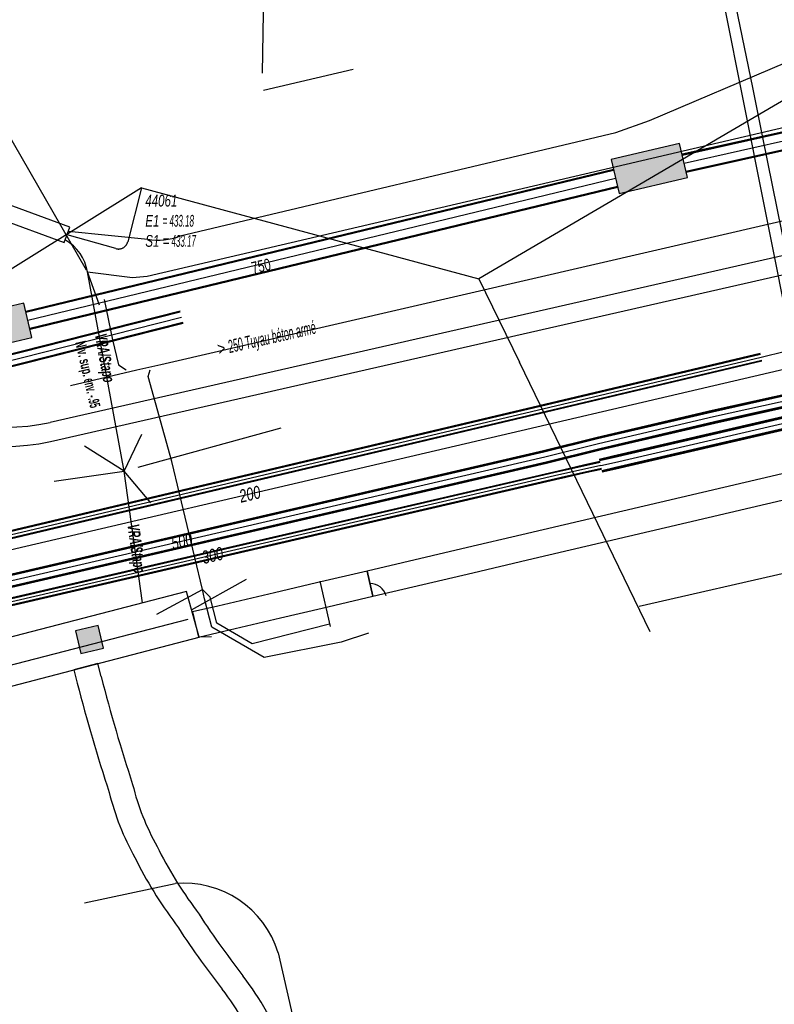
# Model space of a CAD drawing. Header units: metres. Extents: x 2695563 to 2696938, y 1260544 to 1262032.
# Tile 267 of 340: x 2696577 to 2696609, y 1261627 to 1261669. Entities that reach past the tile are written whole.
import ezdxf

# ---------------------------------------------------------------- set-up
doc = ezdxf.new("R2010")
doc.units = ezdxf.units.M
doc.header["$LTSCALE"] = 100
doc.linetypes.add('AUSGEZOGEN', pattern=[0])
doc.linetypes.add('STRICHLINIE2_S3', pattern=[0.25, 0.15, -0.1])
for name, color, linetype in [('Eau portable_Cadastre des conduites_Conduite', 171, 'AUSGEZOGEN'), ('Eau potable_Cadastre des conduites_Conduite_Texte', 171, 'AUSGEZOGEN'), ('EU_Cadastre des conduites', 24, 'AUSGEZOGEN'), ('EU_Cadastre des conduites – Texte', 7, 'AUSGEZOGEN'), ('EU_Cadastre des conduites_Regard normalisé – Texte', 24, 'AUSGEZOGEN'), ('EU_Cadastre des conduites_Regard – Ligne de détail', 24, 'AUSGEZOGEN'), ('Gaz_Cadastre des conduites_Conduite', 32, 'AUSGEZOGEN'), ('Gaz_Cadastre des conduites_Conduite_Texte', 32, 'AUSGEZOGEN'), ('Réseau électrique_Cadastre des conduite_Bord du tracé', 1, 'AUSGEZOGEN'), ('Réseau électrique_Cadastre des conduite_Tronçon de tracé', 1, 'AUSGEZOGEN'), ('Réseau électrique_Cadastre des conduite_Tronçon de tracé_Texte', 1, 'AUSGEZOGEN'), ('Réseau électrique_Cadastre des conduites_Ouvrage_Surface-Ligne-Point', 1, 'AUSGEZOGEN'), ('Réseau électrique_Point altimétrique_Texte', 7, 'AUSGEZOGEN'), ('Télécommunications_SW_Cadastre des conduites_Bord du tracé', 94, 'AUSGEZOGEN'), ('Télécommunications_SW_Cadastre des conduites_Bord du tracé_Texte', 94, 'AUSGEZOGEN'), ('Télécommunications_SW_Cadastre des conduites_Ouvrage', 94, 'AUSGEZOGEN')]:
    doc.layers.add(name, color=color, linetype=linetype)
doc.styles.add('ARIAL', font='arial.ttf')
doc.styles.add('ARIALNARROW', font='ARIALN.TTF')
pattern_1 = [(0, (2708005, 1273150), (6075, 6075), [6075, -6075]), (90, (2708005, 1273150), (-6075, 6075), [6075, -6075])]

# ---------------------------------------------------------------- blocks, each defined once
blk = doc.blocks.new('COMPLEXOBJECT_1652')
at = {"layer": 'Réseau électrique_Cadastre des conduite_Bord du tracé', "color": 1, "linetype": 'AUSGEZOGEN', "transparency": 33554687}
for p, q in [((6635.665, 11665.099), (6576.888, 11651.725)), ((6576.905, 11650.908), (6635.729, 11664.293))]:
    blk.add_line(p, q, dxfattribs=at)
for centre, radius, start, end in [((6574.869, 11661.309), 9.794, 237.2007, 281.8993), ((6574.806, 11660.891), 10.201, 237.2221, 281.8746)]:
    blk.add_arc(centre, radius, start, end, dxfattribs=at)
blk = doc.blocks.new('COMPLEXOBJECT_1782')
at = {"layer": 'Réseau électrique_Cadastre des conduite_Bord du tracé', "color": 1, "linetype": 'AUSGEZOGEN', "transparency": 33554687}
for p, q in [((6577.907, 11641.123), (6578.056, 11640.551)), ((6585.932, 11624.605), (6586.978, 11624.85))]:
    blk.add_line(p, q, dxfattribs=at)
blk.add_lwpolyline([(6579.078, 11640.833), (6578.933, 11641.39), (6577.907, 11641.123)], dxfattribs=at)
for centre, radius, start, end in [((6651.28, 11659.445), 74.562, 194.45454, 198.15814), ((6651.671, 11659.54), 76.025, 194.46429, 198.14529), ((6590.854, 11638.792), 10.739, 193.925, 209.1776), ((6590.398, 11638.588), 11.304, 193.9434, 209.1544), ((6596.64, 11641.017), 16.898, 206.1974, 217.0739), ((6596.361, 11640.88), 17.651, 206.2227, 217.0554), ((6615.154, 11651.52), 38.103, 212.8891, 218.0821), ((6614.041, 11650.769), 37.821, 212.8676, 218.0799), ((6573.671, 11619.329), 14.406, 22.5322, 37.0977), ((6573.416, 11619.181), 13.641, 23.4305, 37.278)]:
    blk.add_arc(centre, radius, start, end, dxfattribs=at)
blk = doc.blocks.new('COMPLEXOBJECT_1859')
at = {"layer": 'Réseau électrique_Cadastre des conduite_Bord du tracé', "color": 1, "linetype": 'AUSGEZOGEN', "transparency": 33554687}
for points in [[(6625.117, 11653.462), (6619.065, 11652.041), (6612.609, 11650.534), (6597.122, 11646.909), (6594.788, 11646.362), (6590.481, 11645.354), (6590.731, 11644.283)], [(6590.731, 11644.283), (6595.013, 11645.286), (6597.355, 11645.834), (6612.86, 11649.463), (6619.315, 11650.97), (6625.218, 11652.356)]]:
    blk.add_lwpolyline(points, dxfattribs=at)
blk = doc.blocks.new('COMPLEXOBJECT_1979')
at = {"layer": 'Réseau électrique_Cadastre des conduite_Tronçon de tracé', "color": 1, "linetype": 'AUSGEZOGEN', "transparency": 33554687}
blk.add_lwpolyline([(6582.463, 11659.717), (6601.144, 11664.156), (6602.596, 11664.668), (6608.438, 11667.146), (6608.979, 11667.248), (6615.452, 11667.565), (6616.624, 11667.742), (6642.532, 11673.759)], dxfattribs=at)
blk.add_arc((6581.513, 11662.165), 2.626, 260.5287, 291.2044, dxfattribs=at)
blk = doc.blocks.new('COMPLEXOBJECT_1994')
at = {"layer": 'Réseau électrique_Cadastre des conduite_Tronçon de tracé', "color": 1, "linetype": 'AUSGEZOGEN', "transparency": 33554687}
blk.add_lwpolyline([(6580.428, 11657.935), (6581.047, 11657.988), (6649.086, 11673.902)], dxfattribs=at)
blk = doc.blocks.new('COMPLEXOBJECT_1996')
at = {"layer": 'Réseau électrique_Cadastre des conduite_Tronçon de tracé', "color": 1, "linetype": 'STRICHLINIE2_S3', "transparency": 33554687}
blk.add_line((6580.811, 11661.778), (6580.219, 11659.469), dxfattribs=at)
blk.add_arc((6579.823, 11659.566), 0.408, 254.3132, 346.1715, dxfattribs=at)
blk = doc.blocks.new('COMPLEXOBJECT_2774')
at = {"layer": 'Télécommunications_SW_Cadastre des conduites_Bord du tracé', "color": 94, "linetype": 'AUSGEZOGEN', "transparency": 33554687}
blk.add_line((6578.369, 11631.141), (6582.25, 11631.964), dxfattribs=at)
blk.add_lwpolyline([(6586.673, 11629.005), (6587.668, 11624.615), (6587.977, 11623.278)], dxfattribs=at)
blk.add_arc((6582.635, 11627.754), 4.228, 17.2146, 95.2201, dxfattribs=at)

msp = doc.modelspace()

# ---------------------------------------------------------------- hatches: boundary and pattern name
at = {"layer": 'Réseau électrique_Cadastre des conduite_Bord du tracé', "lineweight": 18, "transparency": 33554687}
h = msp.add_hatch(dxfattribs=at)
h.set_pattern_fill('MUSTER', color=1, scale=6075, style=0, pattern_type=2)
h.set_pattern_definition(pattern_1)
h.paths.add_polyline_path([(2696561.648, 1261655.366), (2696561.79, 1261655.381), (2696561.932, 1261655.394), (2696562.075, 1261655.404), (2696562.217, 1261655.411), (2696562.36, 1261655.415), (2696562.503, 1261655.417), (2696562.646, 1261655.416), (2696562.788, 1261655.412), (2696562.931, 1261655.406), (2696563.073, 1261655.396), (2696563.216, 1261655.385), (2696563.358, 1261655.37), (2696563.499, 1261655.353), (2696563.641, 1261655.333), (2696563.782, 1261655.31), (2696563.922, 1261655.285), (2696564.062, 1261655.257), (2696564.202, 1261655.226), (2696564.341, 1261655.193), (2696564.479, 1261655.157), (2696564.616, 1261655.119), (2696564.753, 1261655.078), (2696564.889, 1261655.034), (2696565.024, 1261654.988), (2696565.158, 1261654.939), (2696565.292, 1261654.888), (2696565.424, 1261654.834), (2696565.555, 1261654.778), (2696565.685, 1261654.719), (2696565.814, 1261654.658), (2696565.942, 1261654.594), (2696570.253, 1261652.124), (2696570.47, 1261651.988), (2696570.691, 1261651.857), (2696570.915, 1261651.732), (2696571.142, 1261651.613), (2696571.372, 1261651.499), (2696571.605, 1261651.391), (2696571.84, 1261651.29), (2696572.078, 1261651.194), (2696572.318, 1261651.104), (2696572.56, 1261651.02), (2696572.805, 1261650.942), (2696573.051, 1261650.87), (2696573.299, 1261650.805), (2696573.548, 1261650.746), (2696573.799, 1261650.693), (2696574.052, 1261650.646), (2696574.305, 1261650.606), (2696574.559, 1261650.573), (2696574.814, 1261650.545), (2696575.07, 1261650.524), (2696575.326, 1261650.51), (2696575.582, 1261650.502), (2696575.838, 1261650.5), (2696576.095, 1261650.505), (2696576.351, 1261650.516), (2696576.607, 1261650.534), (2696576.862, 1261650.558), (2696577.117, 1261650.588), (2696577.371, 1261650.625), (2696577.623, 1261650.668), (2696577.875, 1261650.718), (2696636.699, 1261664.103), (2696636.821, 1261664.122), (2696636.944, 1261664.14), (2696637.066, 1261664.155), (2696637.189, 1261664.169), (2696637.312, 1261664.181), (2696637.436, 1261664.191), (2696637.559, 1261664.199), (2696637.683, 1261664.206), (2696637.806, 1261664.211), (2696637.93, 1261664.214), (2696638.054, 1261664.215), (2696638.177, 1261664.214), (2696638.301, 1261664.211), (2696638.425, 1261664.207), (2696638.548, 1261664.201), (2696638.672, 1261664.193), (2696638.795, 1261664.183), (2696638.918, 1261664.171), (2696639.041, 1261664.158), (2696639.164, 1261664.143), (2696639.287, 1261664.126), (2696639.409, 1261664.107), (2696639.531, 1261664.086), (2696639.652, 1261664.064), (2696639.774, 1261664.039), (2696639.895, 1261664.013), (2696640.015, 1261663.986), (2696640.135, 1261663.956), (2696640.255, 1261663.925), (2696640.374, 1261663.892), (2696640.493, 1261663.857), (2696665.404, 1261657.383), (2696665.29, 1261658.263), (2696640.621, 1261664.65), (2696640.496, 1261664.687), (2696640.371, 1261664.721), (2696640.245, 1261664.754), (2696640.119, 1261664.786), (2696639.992, 1261664.815), (2696639.865, 1261664.842), (2696639.738, 1261664.868), (2696639.61, 1261664.891), (2696639.482, 1261664.913), (2696639.354, 1261664.933), (2696639.225, 1261664.951), (2696639.096, 1261664.967), (2696638.967, 1261664.981), (2696638.837, 1261664.993), (2696638.708, 1261665.004), (2696638.578, 1261665.012), (2696638.448, 1261665.019), (2696638.318, 1261665.023), (2696638.188, 1261665.026), (2696638.058, 1261665.027), (2696637.928, 1261665.025), (2696637.798, 1261665.022), (2696637.669, 1261665.017), (2696637.539, 1261665.011), (2696637.409, 1261665.002), (2696637.28, 1261664.991), (2696637.15, 1261664.978), (2696637.021, 1261664.964), (2696636.892, 1261664.948), (2696636.763, 1261664.929), (2696636.635, 1261664.909), (2696577.858, 1261651.535), (2696577.616, 1261651.487), (2696577.373, 1261651.446), (2696577.129, 1261651.41), (2696576.885, 1261651.381), (2696576.639, 1261651.357), (2696576.393, 1261651.34), (2696576.147, 1261651.329), (2696575.901, 1261651.325), (2696575.654, 1261651.326), (2696575.408, 1261651.334), (2696575.162, 1261651.348), (2696574.916, 1261651.368), (2696574.671, 1261651.394), (2696574.427, 1261651.427), (2696574.183, 1261651.465), (2696573.941, 1261651.51), (2696573.7, 1261651.561), (2696573.46, 1261651.618), (2696573.222, 1261651.681), (2696572.985, 1261651.749), (2696572.75, 1261651.824), (2696572.517, 1261651.905), (2696572.286, 1261651.991), (2696572.058, 1261652.084), (2696571.832, 1261652.182), (2696571.608, 1261652.285), (2696571.387, 1261652.395), (2696571.169, 1261652.509), (2696570.954, 1261652.63), (2696570.742, 1261652.755), (2696570.533, 1261652.886), (2696566.167, 1261655.387), (2696566.03, 1261655.455), (2696565.891, 1261655.521), (2696565.752, 1261655.583), (2696565.611, 1261655.643), (2696565.469, 1261655.701), (2696565.325, 1261655.755), (2696565.181, 1261655.807), (2696565.036, 1261655.855), (2696564.89, 1261655.901), (2696564.743, 1261655.944), (2696564.595, 1261655.984), (2696564.446, 1261656.021), (2696564.297, 1261656.055), (2696564.147, 1261656.087), (2696563.996, 1261656.115), (2696563.845, 1261656.14), (2696563.694, 1261656.163), (2696563.542, 1261656.182), (2696563.39, 1261656.198), (2696563.237, 1261656.212), (2696563.084, 1261656.222), (2696562.931, 1261656.229), (2696562.778, 1261656.234), (2696562.625, 1261656.235), (2696562.472, 1261656.233), (2696562.319, 1261656.229), (2696562.166, 1261656.221), (2696562.013, 1261656.21), (2696561.86, 1261656.196), (2696561.708, 1261656.18), (2696561.556, 1261656.16)], flags=0)
h = msp.add_hatch(dxfattribs=at)
h.set_pattern_fill('MUSTER', color=1, scale=6075, style=0, pattern_type=2)
h.set_pattern_definition(pattern_1)
h.paths.add_polyline_path([(2696578.711, 1261659.902), (2696569.351, 1261663.347), (2696569.832, 1261662.424), (2696578.469, 1261659.245)], flags=0)
h = msp.add_hatch(dxfattribs=at)
h.set_pattern_fill('MUSTER', color=1, scale=6075, style=0, pattern_type=2)
h.set_pattern_definition(pattern_1)
h.paths.add_polyline_path([(2696591.701, 1261644.093), (2696595.983, 1261645.096), (2696598.325, 1261645.644), (2696613.83, 1261649.273), (2696620.285, 1261650.78), (2696626.188, 1261652.166), (2696626.33, 1261652.183), (2696626.473, 1261652.199), (2696626.616, 1261652.213), (2696626.759, 1261652.225), (2696626.902, 1261652.236), (2696627.045, 1261652.245), (2696627.189, 1261652.253), (2696627.332, 1261652.259), (2696627.475, 1261652.263), (2696627.619, 1261652.266), (2696627.762, 1261652.267), (2696627.906, 1261652.266), (2696628.049, 1261652.264), (2696628.193, 1261652.261), (2696628.336, 1261652.255), (2696628.48, 1261652.248), (2696628.623, 1261652.24), (2696628.766, 1261652.23), (2696628.909, 1261652.218), (2696629.052, 1261652.204), (2696629.195, 1261652.19), (2696629.337, 1261652.173), (2696629.479, 1261652.155), (2696629.622, 1261652.135), (2696629.763, 1261652.114), (2696629.905, 1261652.091), (2696630.046, 1261652.066), (2696630.188, 1261652.04), (2696630.328, 1261652.012), (2696630.469, 1261651.983), (2696630.609, 1261651.952), (2696630.692, 1261651.934), (2696630.775, 1261651.916), (2696630.859, 1261651.9), (2696630.942, 1261651.884), (2696631.026, 1261651.87), (2696631.11, 1261651.856), (2696631.194, 1261651.843), (2696631.278, 1261651.83), (2696631.362, 1261651.819), (2696631.446, 1261651.809), (2696631.531, 1261651.799), (2696631.615, 1261651.79), (2696631.7, 1261651.783), (2696631.784, 1261651.776), (2696631.869, 1261651.77), (2696631.954, 1261651.764), (2696632.039, 1261651.76), (2696632.124, 1261651.757), (2696632.209, 1261651.754), (2696632.294, 1261651.753), (2696632.379, 1261651.752), (2696632.464, 1261651.752), (2696632.549, 1261651.753), (2696632.634, 1261651.755), (2696632.718, 1261651.757), (2696632.803, 1261651.761), (2696632.888, 1261651.765), (2696632.973, 1261651.771), (2696633.058, 1261651.777), (2696633.142, 1261651.784), (2696633.227, 1261651.792), (2696633.344, 1261651.802), (2696633.461, 1261651.812), (2696633.579, 1261651.823), (2696633.696, 1261651.835), (2696633.813, 1261651.847), (2696633.93, 1261651.86), (2696634.047, 1261651.873), (2696634.164, 1261651.886), (2696634.28, 1261651.901), (2696634.397, 1261651.915), (2696634.514, 1261651.93), (2696634.63, 1261651.946), (2696634.747, 1261651.962), (2696634.863, 1261651.979), (2696634.98, 1261651.996), (2696635.096, 1261652.014), (2696635.212, 1261652.032), (2696635.329, 1261652.051), (2696635.445, 1261652.07), (2696635.561, 1261652.09), (2696635.676, 1261652.11), (2696635.792, 1261652.131), (2696635.908, 1261652.153), (2696636.024, 1261652.175), (2696636.139, 1261652.197), (2696636.255, 1261652.22), (2696636.37, 1261652.243), (2696636.485, 1261652.267), (2696636.6, 1261652.292), (2696636.715, 1261652.317), (2696636.83, 1261652.342), (2696646.468, 1261654.503), (2696646.503, 1261654.511), (2696646.538, 1261654.519), (2696646.573, 1261654.526), (2696646.608, 1261654.533), (2696646.643, 1261654.541), (2696646.678, 1261654.548), (2696646.713, 1261654.554), (2696646.748, 1261654.561), (2696646.784, 1261654.568), (2696646.819, 1261654.574), (2696646.854, 1261654.58), (2696646.889, 1261654.586), (2696646.925, 1261654.592), (2696646.96, 1261654.598), (2696646.995, 1261654.603), (2696647.031, 1261654.609), (2696647.066, 1261654.614), (2696647.102, 1261654.619), (2696647.137, 1261654.624), (2696647.172, 1261654.628), (2696647.208, 1261654.633), (2696647.243, 1261654.637), (2696647.279, 1261654.642), (2696647.315, 1261654.646), (2696647.35, 1261654.649), (2696647.386, 1261654.653), (2696647.421, 1261654.657), (2696647.457, 1261654.66), (2696647.493, 1261654.663), (2696647.528, 1261654.666), (2696647.564, 1261654.669), (2696652.403, 1261655.051), (2696652.558, 1261655.069), (2696652.714, 1261655.087), (2696652.869, 1261655.104), (2696653.024, 1261655.122), (2696653.18, 1261655.14), (2696653.335, 1261655.158), (2696653.49, 1261655.175), (2696653.646, 1261655.193), (2696653.801, 1261655.211), (2696653.956, 1261655.229), (2696654.112, 1261655.247), (2696654.267, 1261655.265), (2696654.422, 1261655.282), (2696654.578, 1261655.3), (2696654.733, 1261655.318), (2696654.888, 1261655.336), (2696655.044, 1261655.354), (2696655.199, 1261655.372), (2696655.354, 1261655.39), (2696655.51, 1261655.408), (2696655.665, 1261655.425), (2696655.82, 1261655.443), (2696655.976, 1261655.461), (2696656.131, 1261655.479), (2696656.286, 1261655.497), (2696656.441, 1261655.515), (2696656.597, 1261655.533), (2696656.752, 1261655.551), (2696656.907, 1261655.569), (2696657.063, 1261655.587), (2696657.218, 1261655.605), (2696659.955, 1261656.06), (2696665.482, 1261656.808), (2696665.334, 1261657.898), (2696659.791, 1261657.148), (2696657.065, 1261656.695), (2696656.911, 1261656.677), (2696656.757, 1261656.659), (2696656.604, 1261656.641), (2696656.45, 1261656.623), (2696656.296, 1261656.606), (2696656.142, 1261656.588), (2696655.988, 1261656.57), (2696655.835, 1261656.552), (2696655.681, 1261656.534), (2696655.527, 1261656.517), (2696655.373, 1261656.499), (2696655.219, 1261656.481), (2696655.066, 1261656.463), (2696654.912, 1261656.446), (2696654.758, 1261656.428), (2696654.604, 1261656.41), (2696654.45, 1261656.392), (2696654.297, 1261656.375), (2696654.143, 1261656.357), (2696653.989, 1261656.339), (2696653.835, 1261656.322), (2696653.681, 1261656.304), (2696653.528, 1261656.287), (2696653.374, 1261656.269), (2696653.22, 1261656.251), (2696653.066, 1261656.234), (2696652.912, 1261656.216), (2696652.758, 1261656.199), (2696652.605, 1261656.181), (2696652.451, 1261656.164), (2696652.297, 1261656.146), (2696647.439, 1261655.763), (2696647.401, 1261655.76), (2696647.363, 1261655.757), (2696647.324, 1261655.753), (2696647.286, 1261655.749), (2696647.248, 1261655.746), (2696647.21, 1261655.742), (2696647.172, 1261655.737), (2696647.134, 1261655.733), (2696647.096, 1261655.729), (2696647.058, 1261655.724), (2696647.02, 1261655.719), (2696646.982, 1261655.714), (2696646.944, 1261655.709), (2696646.906, 1261655.703), (2696646.868, 1261655.698), (2696646.83, 1261655.692), (2696646.792, 1261655.686), (2696646.754, 1261655.68), (2696646.716, 1261655.674), (2696646.679, 1261655.667), (2696646.641, 1261655.661), (2696646.603, 1261655.654), (2696646.565, 1261655.647), (2696646.528, 1261655.64), (2696646.49, 1261655.633), (2696646.452, 1261655.625), (2696646.415, 1261655.617), (2696646.377, 1261655.61), (2696646.34, 1261655.602), (2696646.302, 1261655.593), (2696646.265, 1261655.585), (2696636.627, 1261653.424), (2696636.517, 1261653.4), (2696636.407, 1261653.376), (2696636.297, 1261653.352), (2696636.186, 1261653.329), (2696636.076, 1261653.307), (2696635.965, 1261653.285), (2696635.855, 1261653.263), (2696635.744, 1261653.242), (2696635.633, 1261653.222), (2696635.523, 1261653.202), (2696635.412, 1261653.182), (2696635.3, 1261653.164), (2696635.189, 1261653.145), (2696635.078, 1261653.127), (2696634.967, 1261653.11), (2696634.855, 1261653.093), (2696634.744, 1261653.076), (2696634.632, 1261653.06), (2696634.521, 1261653.045), (2696634.409, 1261653.03), (2696634.297, 1261653.015), (2696634.186, 1261653.001), (2696634.074, 1261652.988), (2696633.962, 1261652.975), (2696633.85, 1261652.962), (2696633.738, 1261652.95), (2696633.626, 1261652.939), (2696633.514, 1261652.928), (2696633.401, 1261652.917), (2696633.289, 1261652.907), (2696633.177, 1261652.898), (2696633.096, 1261652.89), (2696633.015, 1261652.883), (2696632.934, 1261652.877), (2696632.852, 1261652.872), (2696632.771, 1261652.868), (2696632.69, 1261652.864), (2696632.608, 1261652.861), (2696632.527, 1261652.86), (2696632.446, 1261652.859), (2696632.364, 1261652.859), (2696632.283, 1261652.859), (2696632.201, 1261652.861), (2696632.12, 1261652.863), (2696632.039, 1261652.867), (2696631.957, 1261652.871), (2696631.876, 1261652.876), (2696631.795, 1261652.881), (2696631.714, 1261652.888), (2696631.633, 1261652.896), (2696631.552, 1261652.904), (2696631.471, 1261652.913), (2696631.39, 1261652.923), (2696631.309, 1261652.934), (2696631.229, 1261652.946), (2696631.148, 1261652.958), (2696631.068, 1261652.972), (2696630.988, 1261652.986), (2696630.908, 1261653.001), (2696630.828, 1261653.017), (2696630.748, 1261653.033), (2696630.669, 1261653.051), (2696630.524, 1261653.083), (2696630.378, 1261653.113), (2696630.232, 1261653.142), (2696630.086, 1261653.169), (2696629.939, 1261653.195), (2696629.793, 1261653.219), (2696629.646, 1261653.241), (2696629.498, 1261653.261), (2696629.351, 1261653.28), (2696629.203, 1261653.297), (2696629.055, 1261653.313), (2696628.907, 1261653.327), (2696628.759, 1261653.339), (2696628.61, 1261653.349), (2696628.462, 1261653.358), (2696628.313, 1261653.365), (2696628.165, 1261653.371), (2696628.016, 1261653.375), (2696627.867, 1261653.377), (2696627.719, 1261653.377), (2696627.57, 1261653.376), (2696627.421, 1261653.373), (2696627.273, 1261653.369), (2696627.124, 1261653.362), (2696626.975, 1261653.355), (2696626.827, 1261653.345), (2696626.679, 1261653.334), (2696626.531, 1261653.321), (2696626.382, 1261653.306), (2696626.235, 1261653.29), (2696626.087, 1261653.272), (2696620.035, 1261651.851), (2696613.579, 1261650.344), (2696598.092, 1261646.719), (2696595.758, 1261646.172), (2696591.451, 1261645.164)], flags=0)
h = msp.add_hatch(dxfattribs=at)
h.set_pattern_fill('MUSTER', color=1, scale=6075, style=0, pattern_type=2)
h.set_pattern_definition(pattern_1)
h.paths.add_polyline_path([(2696584.219, 1261642.342), (2696585.31, 1261642.591), (2696587.741, 1261643.166), (2696589.528, 1261643.584), (2696591.701, 1261644.093), (2696591.451, 1261645.164), (2696589.284, 1261644.657), (2696587.489, 1261644.237), (2696585.06, 1261643.663), (2696583.973, 1261643.414)], flags=0)
h = msp.add_hatch(dxfattribs=at)
h.set_pattern_fill('MUSTER', color=1, scale=6075, style=0, pattern_type=2)
h.set_pattern_definition(pattern_1)
h.paths.add_polyline_path([(2696578.877, 1261640.933), (2696579.026, 1261640.361), (2696579.066, 1261640.208), (2696579.105, 1261640.056), (2696579.145, 1261639.904), (2696579.186, 1261639.751), (2696579.227, 1261639.599), (2696579.268, 1261639.447), (2696579.309, 1261639.295), (2696579.351, 1261639.143), (2696579.393, 1261638.991), (2696579.435, 1261638.84), (2696579.478, 1261638.688), (2696579.521, 1261638.536), (2696579.564, 1261638.385), (2696579.608, 1261638.233), (2696579.652, 1261638.082), (2696579.696, 1261637.931), (2696579.741, 1261637.78), (2696579.785, 1261637.629), (2696579.831, 1261637.478), (2696579.876, 1261637.327), (2696579.922, 1261637.176), (2696579.968, 1261637.026), (2696580.014, 1261636.875), (2696580.061, 1261636.725), (2696580.108, 1261636.574), (2696580.156, 1261636.424), (2696580.203, 1261636.274), (2696580.251, 1261636.124), (2696580.299, 1261635.974), (2696580.348, 1261635.824), (2696580.397, 1261635.674), (2696580.421, 1261635.58), (2696580.445, 1261635.487), (2696580.471, 1261635.393), (2696580.497, 1261635.3), (2696580.524, 1261635.207), (2696580.551, 1261635.114), (2696580.58, 1261635.022), (2696580.609, 1261634.929), (2696580.639, 1261634.837), (2696580.67, 1261634.746), (2696580.702, 1261634.654), (2696580.734, 1261634.563), (2696580.768, 1261634.472), (2696580.802, 1261634.381), (2696580.836, 1261634.291), (2696580.872, 1261634.201), (2696580.908, 1261634.111), (2696580.945, 1261634.022), (2696580.983, 1261633.933), (2696581.022, 1261633.844), (2696581.061, 1261633.756), (2696581.101, 1261633.667), (2696581.142, 1261633.58), (2696581.184, 1261633.492), (2696581.226, 1261633.405), (2696581.269, 1261633.319), (2696581.313, 1261633.232), (2696581.358, 1261633.146), (2696581.403, 1261633.061), (2696581.449, 1261632.976), (2696581.496, 1261632.891), (2696581.544, 1261632.795), (2696581.592, 1261632.698), (2696581.641, 1261632.603), (2696581.691, 1261632.507), (2696581.741, 1261632.412), (2696581.792, 1261632.317), (2696581.843, 1261632.222), (2696581.895, 1261632.128), (2696581.948, 1261632.034), (2696582.001, 1261631.94), (2696582.054, 1261631.847), (2696582.109, 1261631.754), (2696582.163, 1261631.661), (2696582.219, 1261631.569), (2696582.275, 1261631.477), (2696582.331, 1261631.385), (2696582.388, 1261631.294), (2696582.446, 1261631.203), (2696582.504, 1261631.113), (2696582.563, 1261631.022), (2696582.622, 1261630.932), (2696582.682, 1261630.843), (2696582.742, 1261630.754), (2696582.803, 1261630.665), (2696582.864, 1261630.576), (2696582.926, 1261630.488), (2696582.989, 1261630.401), (2696583.052, 1261630.314), (2696583.115, 1261630.227), (2696583.179, 1261630.14), (2696583.244, 1261630.054), (2696583.304, 1261629.961), (2696583.365, 1261629.868), (2696583.426, 1261629.775), (2696583.487, 1261629.683), (2696583.549, 1261629.59), (2696583.61, 1261629.498), (2696583.672, 1261629.406), (2696583.735, 1261629.314), (2696583.797, 1261629.222), (2696583.86, 1261629.131), (2696583.923, 1261629.039), (2696583.986, 1261628.948), (2696584.05, 1261628.857), (2696584.114, 1261628.767), (2696584.178, 1261628.676), (2696584.242, 1261628.586), (2696584.307, 1261628.495), (2696584.372, 1261628.405), (2696584.437, 1261628.316), (2696584.503, 1261628.226), (2696584.568, 1261628.137), (2696584.634, 1261628.047), (2696584.701, 1261627.958), (2696584.767, 1261627.869), (2696584.834, 1261627.781), (2696584.901, 1261627.692), (2696584.968, 1261627.604), (2696585.036, 1261627.516), (2696585.104, 1261627.428), (2696585.172, 1261627.34), (2696585.24, 1261627.253), (2696585.304, 1261627.168), (2696585.368, 1261627.083), (2696585.43, 1261626.997), (2696585.492, 1261626.911), (2696585.554, 1261626.824), (2696585.614, 1261626.736), (2696585.675, 1261626.649), (2696585.734, 1261626.56), (2696585.793, 1261626.472), (2696585.851, 1261626.383), (2696585.908, 1261626.293), (2696585.964, 1261626.203), (2696586.02, 1261626.112), (2696586.075, 1261626.021), (2696586.13, 1261625.93), (2696586.184, 1261625.838), (2696586.237, 1261625.746), (2696586.289, 1261625.654), (2696586.341, 1261625.561), (2696586.391, 1261625.467), (2696586.442, 1261625.373), (2696586.491, 1261625.279), (2696586.54, 1261625.185), (2696586.587, 1261625.09), (2696586.635, 1261624.994), (2696586.681, 1261624.899), (2696586.727, 1261624.803), (2696586.772, 1261624.706), (2696586.816, 1261624.609), (2696586.859, 1261624.512), (2696586.902, 1261624.415), (2696587.948, 1261624.66), (2696587.902, 1261624.769), (2696587.856, 1261624.877), (2696587.808, 1261624.986), (2696587.76, 1261625.093), (2696587.711, 1261625.201), (2696587.66, 1261625.308), (2696587.609, 1261625.414), (2696587.557, 1261625.52), (2696587.505, 1261625.626), (2696587.451, 1261625.731), (2696587.397, 1261625.836), (2696587.341, 1261625.941), (2696587.285, 1261626.045), (2696587.228, 1261626.148), (2696587.17, 1261626.251), (2696587.111, 1261626.353), (2696587.052, 1261626.455), (2696586.991, 1261626.557), (2696586.93, 1261626.658), (2696586.868, 1261626.759), (2696586.805, 1261626.859), (2696586.741, 1261626.958), (2696586.677, 1261627.057), (2696586.612, 1261627.155), (2696586.545, 1261627.253), (2696586.479, 1261627.351), (2696586.411, 1261627.447), (2696586.342, 1261627.544), (2696586.273, 1261627.639), (2696586.203, 1261627.734), (2696586.132, 1261627.829), (2696586.063, 1261627.917), (2696585.995, 1261628.005), (2696585.927, 1261628.093), (2696585.859, 1261628.181), (2696585.792, 1261628.27), (2696585.724, 1261628.359), (2696585.657, 1261628.448), (2696585.591, 1261628.537), (2696585.524, 1261628.626), (2696585.458, 1261628.716), (2696585.392, 1261628.806), (2696585.326, 1261628.895), (2696585.261, 1261628.986), (2696585.195, 1261629.076), (2696585.131, 1261629.166), (2696585.066, 1261629.257), (2696585.001, 1261629.348), (2696584.937, 1261629.439), (2696584.873, 1261629.53), (2696584.81, 1261629.622), (2696584.747, 1261629.714), (2696584.683, 1261629.805), (2696584.621, 1261629.897), (2696584.558, 1261629.99), (2696584.496, 1261630.082), (2696584.434, 1261630.175), (2696584.372, 1261630.267), (2696584.311, 1261630.36), (2696584.25, 1261630.453), (2696584.189, 1261630.547), (2696584.128, 1261630.64), (2696584.066, 1261630.723), (2696584.004, 1261630.806), (2696583.943, 1261630.889), (2696583.883, 1261630.973), (2696583.822, 1261631.058), (2696583.763, 1261631.142), (2696583.704, 1261631.227), (2696583.645, 1261631.312), (2696583.587, 1261631.398), (2696583.53, 1261631.484), (2696583.473, 1261631.571), (2696583.416, 1261631.657), (2696583.361, 1261631.744), (2696583.305, 1261631.832), (2696583.25, 1261631.92), (2696583.196, 1261632.008), (2696583.142, 1261632.096), (2696583.089, 1261632.185), (2696583.037, 1261632.274), (2696582.984, 1261632.363), (2696582.933, 1261632.453), (2696582.882, 1261632.543), (2696582.831, 1261632.633), (2696582.782, 1261632.724), (2696582.732, 1261632.815), (2696582.683, 1261632.906), (2696582.635, 1261632.998), (2696582.588, 1261633.09), (2696582.54, 1261633.182), (2696582.494, 1261633.274), (2696582.448, 1261633.367), (2696582.403, 1261633.448), (2696582.359, 1261633.529), (2696582.316, 1261633.61), (2696582.274, 1261633.692), (2696582.232, 1261633.774), (2696582.191, 1261633.857), (2696582.15, 1261633.94), (2696582.111, 1261634.023), (2696582.072, 1261634.107), (2696582.034, 1261634.19), (2696581.996, 1261634.275), (2696581.959, 1261634.359), (2696581.923, 1261634.444), (2696581.888, 1261634.529), (2696581.853, 1261634.615), (2696581.819, 1261634.701), (2696581.786, 1261634.787), (2696581.754, 1261634.873), (2696581.722, 1261634.96), (2696581.691, 1261635.046), (2696581.661, 1261635.134), (2696581.632, 1261635.221), (2696581.603, 1261635.309), (2696581.575, 1261635.397), (2696581.548, 1261635.485), (2696581.522, 1261635.573), (2696581.496, 1261635.662), (2696581.471, 1261635.75), (2696581.447, 1261635.839), (2696581.424, 1261635.929), (2696581.401, 1261636.018), (2696581.353, 1261636.166), (2696581.305, 1261636.314), (2696581.257, 1261636.462), (2696581.21, 1261636.61), (2696581.163, 1261636.758), (2696581.116, 1261636.906), (2696581.069, 1261637.055), (2696581.023, 1261637.203), (2696580.977, 1261637.352), (2696580.932, 1261637.5), (2696580.887, 1261637.649), (2696580.842, 1261637.798), (2696580.797, 1261637.947), (2696580.753, 1261638.096), (2696580.709, 1261638.245), (2696580.665, 1261638.394), (2696580.622, 1261638.543), (2696580.579, 1261638.693), (2696580.536, 1261638.842), (2696580.494, 1261638.992), (2696580.452, 1261639.142), (2696580.41, 1261639.291), (2696580.368, 1261639.441), (2696580.327, 1261639.591), (2696580.286, 1261639.741), (2696580.246, 1261639.891), (2696580.206, 1261640.041), (2696580.166, 1261640.192), (2696580.126, 1261640.342), (2696580.087, 1261640.492), (2696580.048, 1261640.643), (2696579.903, 1261641.2)], flags=0)
at = {"layer": 'Réseau électrique_Cadastre des conduites_Ouvrage_Surface-Ligne-Point', "lineweight": 18, "transparency": 33554687}
h = msp.add_hatch(dxfattribs=at)
h.set_pattern_fill('MUSTER', color=1, scale=4050, style=0, pattern_type=2)
h.set_pattern_definition([(0, (2703955, 1269100), (4050, 4050), [4050, -4050]), (90, (2703955, 1269100), (-4050, 4050), [4050, -4050])])
h.paths.add_polyline_path([(2696570.114, 1261638.654), (2696584.246, 1261642.33), (2696583.708, 1261644.295), (2696573.74, 1261641.705), (2696573.451, 1261641.86), (2696572.479, 1261641.634), (2696572.29, 1261641.331), (2696569.603, 1261640.639)], flags=0)
at = {"layer": 'Télécommunications_SW_Cadastre des conduites_Ouvrage', "transparency": 33554687}
for points in [[(2696605.185, 1261662.03), (2696604.846, 1261663.491), (2696601.914, 1261662.81), (2696602.254, 1261661.349)], [(2696573.806, 1261655.957), (2696574.147, 1261654.496), (2696577.078, 1261655.181), (2696576.736, 1261656.641)], [(2696580.155, 1261641.858), (2696579.928, 1261642.831), (2696578.954, 1261642.604), (2696579.181, 1261641.631)]]:
    msp.add_hatch(color=7, dxfattribs=at).paths.add_polyline_path(points)

# ---------------------------------------------------------------- linework, layer by layer
at = {"layer": 'Eau portable_Cadastre des conduites_Conduite', "linetype": 'AUSGEZOGEN', "transparency": 33554687}
for p, q in [((2696606.242, 1261652.059), (2696611.661, 1261653.266)), ((2696606.249, 1261652.029), (2696611.668, 1261653.236)), ((2696606.256, 1261651.998), (2696611.674, 1261653.205)), ((2696606.354, 1261651.572), (2696611.772, 1261652.779)), ((2696606.361, 1261651.541), (2696611.778, 1261652.748)), ((2696606.368, 1261651.511), (2696611.785, 1261652.718)), ((2696601.311, 1261650.907), (2696606.242, 1261652.059)), ((2696601.318, 1261650.877), (2696606.249, 1261652.029)), ((2696601.326, 1261650.847), (2696606.256, 1261651.998)), ((2696601.428, 1261650.421), (2696606.354, 1261651.572)), ((2696601.436, 1261650.391), (2696606.361, 1261651.541)), ((2696601.443, 1261650.361), (2696606.368, 1261651.511)), ((2696599.012, 1261650.335), (2696601.311, 1261650.907)), ((2696599.02, 1261650.305), (2696601.318, 1261650.877)), ((2696599.027, 1261650.275), (2696601.326, 1261650.847)), ((2696573.227, 1261644.358), (2696599.012, 1261650.335)), ((2696573.234, 1261644.327), (2696599.02, 1261650.305)), ((2696573.241, 1261644.297), (2696599.027, 1261650.275)), ((2696599.129, 1261649.849), (2696601.428, 1261650.421)), ((2696599.136, 1261649.819), (2696601.436, 1261650.391)), ((2696599.144, 1261649.789), (2696601.443, 1261650.361)), ((2696573.341, 1261643.871), (2696599.129, 1261649.849)), ((2696573.348, 1261643.841), (2696599.136, 1261649.819)), ((2696573.355, 1261643.81), (2696599.144, 1261649.789))]:
    msp.add_line(p, q, dxfattribs=at)
at = {"layer": 'Eau portable_Cadastre des conduites_Conduite', "color": 255, "linetype": 'AUSGEZOGEN', "transparency": 33554687}
for p, q in [((2696606.305, 1261651.785), (2696611.723, 1261652.992)), ((2696601.377, 1261650.634), (2696606.305, 1261651.785)), ((2696599.078, 1261650.062), (2696601.377, 1261650.634)), ((2696573.291, 1261644.084), (2696599.078, 1261650.062))]:
    msp.add_line(p, q, dxfattribs=at)
at = {"layer": 'Eau portable_Cadastre des conduites_Conduite', "color": 7, "linetype": 'AUSGEZOGEN', "transparency": 33554687}
for points in [[(2696609.859, 1261653.93), (2696609.777, 1261654.343), (2696609.674, 1261654.864), (2696607.51, 1261665.749), (2696606.868, 1261668.978), (2696605.27, 1261677.018), (2696605.301, 1261677.609)], [(2696609.859, 1261653.93), (2696609.567, 1261653.862), (2696575.279, 1261645.868)]]:
    msp.add_lwpolyline(points, dxfattribs=at)
at = {"layer": 'EU_Cadastre des conduites', "color": 24, "linetype": 'AUSGEZOGEN', "transparency": 33554687}
for p, q in [((2696580.18, 1261656.81), (2696580.54, 1261655.08)), ((2696582.436, 1261643.325), (2696584.397, 1261644.385))]:
    msp.add_line(p, q, dxfattribs=at)
at = {"layer": 'EU_Cadastre des conduites', "linetype": 'AUSGEZOGEN', "transparency": 33554687}
for p, q in [((2696583.435, 1261656.301), (2696563.334, 1261651.212)), ((2696583.44, 1261656.281), (2696563.339, 1261651.192)), ((2696583.445, 1261656.262), (2696563.344, 1261651.173)), ((2696583.557, 1261655.816), (2696563.456, 1261650.727)), ((2696583.562, 1261655.797), (2696563.461, 1261650.708)), ((2696583.567, 1261655.777), (2696563.466, 1261650.688))]:
    msp.add_line(p, q, dxfattribs=at)
at = {"layer": 'EU_Cadastre des conduites', "color": 255, "transparency": 33554687}
msp.add_line((2696583.501, 1261656.039), (2696563.4, 1261650.95), dxfattribs=at)
at = {"layer": 'EU_Cadastre des conduites', "color": 24, "linetype": 'AUSGEZOGEN', "transparency": 33554687}
for points in [[(2696586.97, 1261666.51), (2696587.1, 1261674.25), (2696586.7, 1261674.72)], [(2696579.42, 1261658.06), (2696571.112, 1261672.492), (2696570.14, 1261674.18), (2696569.76, 1261674.605)], [(2696578.733, 1261653.117), (2696581.582, 1261653.789), (2696582.609, 1261654.026), (2696611.479, 1261660.686), (2696612.299, 1261660.872)], [(2696580.54, 1261655.08), (2696580.796, 1261654.011), (2696581.123, 1261653.798)], [(2696584.397, 1261644.385), (2696583.08, 1261649.87), (2696582.062, 1261653.502), (2696582.156, 1261653.785)], [(2696589.846, 1261642.889), (2696586.524, 1261642.049), (2696585.01, 1261642.934), (2696584.723, 1261644.051), (2696584.397, 1261644.385)], [(2696591.52, 1261642.51), (2696590.347, 1261642.119), (2696587.041, 1261641.458), (2696584.795, 1261642.771), (2696584.477, 1261643.981), (2696584.397, 1261644.385)]]:
    msp.add_lwpolyline(points, dxfattribs=at)
at = {"layer": 'EU_Cadastre des conduites_Regard – Ligne de détail', "color": 24, "linetype": 'AUSGEZOGEN', "transparency": 33554687}
for p, q in [((2696603.114, 1261643.663), (2696614.392, 1261646.246)), ((2696589.42, 1261644.739), (2696589.865, 1261642.79))]:
    msp.add_line(p, q, dxfattribs=at)
at = {"layer": 'Gaz_Cadastre des conduites_Conduite', "linetype": 'AUSGEZOGEN', "transparency": 33554687}
for p, q in [((2696569.242, 1261645.268), (2696608.306, 1261654.503)), ((2696569.246, 1261645.25), (2696608.31, 1261654.485)), ((2696569.251, 1261645.232), (2696608.315, 1261654.467)), ((2696569.311, 1261644.976), (2696608.375, 1261654.211)), ((2696569.316, 1261644.958), (2696608.38, 1261654.193)), ((2696569.32, 1261644.94), (2696608.384, 1261654.175)), ((2696601.995, 1261650.101), (2696616.034, 1261653.36)), ((2696602.002, 1261650.071), (2696616.041, 1261653.33)), ((2696602.01, 1261650.04), (2696616.049, 1261653.299)), ((2696602.108, 1261649.614), (2696616.147, 1261652.873)), ((2696602.116, 1261649.583), (2696616.155, 1261652.842)), ((2696602.123, 1261649.553), (2696616.162, 1261652.812)), ((2696601.438, 1261649.856), (2696600.737, 1261649.702)), ((2696601.442, 1261649.837), (2696600.741, 1261649.683)), ((2696601.446, 1261649.819), (2696600.745, 1261649.665)), ((2696601.41, 1261649.965), (2696601.995, 1261650.101)), ((2696601.417, 1261649.935), (2696602.002, 1261650.071)), ((2696601.424, 1261649.904), (2696602.01, 1261650.04)), ((2696599.457, 1261649.408), (2696570.954, 1261642.803)), ((2696599.461, 1261649.39), (2696570.958, 1261642.785)), ((2696599.465, 1261649.372), (2696570.962, 1261642.767)), ((2696599.892, 1261649.508), (2696599.457, 1261649.408)), ((2696599.896, 1261649.49), (2696599.461, 1261649.39)), ((2696599.901, 1261649.472), (2696599.465, 1261649.372)), ((2696600.737, 1261649.702), (2696599.892, 1261649.508)), ((2696600.741, 1261649.683), (2696599.896, 1261649.49)), ((2696600.745, 1261649.665), (2696599.901, 1261649.472)), ((2696600.803, 1261649.409), (2696599.959, 1261649.216)), ((2696600.807, 1261649.391), (2696599.964, 1261649.198)), ((2696600.811, 1261649.372), (2696599.968, 1261649.18)), ((2696601.502, 1261649.563), (2696600.803, 1261649.409)), ((2696601.506, 1261649.545), (2696600.807, 1261649.391)), ((2696601.51, 1261649.526), (2696600.811, 1261649.372)), ((2696601.524, 1261649.478), (2696602.108, 1261649.614)), ((2696601.531, 1261649.447), (2696602.116, 1261649.583)), ((2696601.538, 1261649.417), (2696602.123, 1261649.553)), ((2696599.525, 1261649.116), (2696571.022, 1261642.511)), ((2696599.529, 1261649.098), (2696571.026, 1261642.493)), ((2696599.533, 1261649.08), (2696571.03, 1261642.475)), ((2696599.959, 1261649.216), (2696599.525, 1261649.116)), ((2696599.964, 1261649.198), (2696599.529, 1261649.098)), ((2696599.968, 1261649.18), (2696599.533, 1261649.08))]:
    msp.add_line(p, q, dxfattribs=at)
at = {"layer": 'Gaz_Cadastre des conduites_Conduite', "color": 255, "linetype": 'AUSGEZOGEN', "transparency": 33554687}
for p, q in [((2696569.281, 1261645.104), (2696608.345, 1261654.339)), ((2696602.059, 1261649.827), (2696616.098, 1261653.086)), ((2696601.474, 1261649.691), (2696602.059, 1261649.827)), ((2696600.774, 1261649.537), (2696599.93, 1261649.344)), ((2696601.474, 1261649.691), (2696600.774, 1261649.537)), ((2696599.495, 1261649.244), (2696570.992, 1261642.639)), ((2696599.93, 1261649.344), (2696599.495, 1261649.244))]:
    msp.add_line(p, q, dxfattribs=at)
at = {"layer": 'Gaz_Cadastre des conduites_Conduite', "color": 32, "linetype": 'AUSGEZOGEN', "transparency": 33554687}
for points in [[(2696610.062, 1261655.653), (2696608.421, 1261663.753), (2696607.985, 1261665.896), (2696607.369, 1261668.927), (2696605.744, 1261676.915), (2696605.801, 1261677.62)], [(2696608.345, 1261654.339), (2696609.396, 1261654.587), (2696610.237, 1261654.786), (2696610.132, 1261655.305), (2696610.062, 1261655.653)]]:
    msp.add_lwpolyline(points, dxfattribs=at)
at = {"layer": 'Réseau électrique_Cadastre des conduite_Bord du tracé', "color": 1, "linetype": 'AUSGEZOGEN', "transparency": 33554687}
for points in [[(2696578.711, 1261659.902), (2696569.351, 1261663.347), (2696569.832, 1261662.424), (2696578.469, 1261659.245), (2696578.711, 1261659.902)], [(2696584.219, 1261642.342), (2696585.31, 1261642.591), (2696587.741, 1261643.166), (2696589.528, 1261643.584), (2696591.701, 1261644.093), (2696591.451, 1261645.164), (2696589.284, 1261644.657), (2696587.489, 1261644.237), (2696585.06, 1261643.663), (2696583.973, 1261643.414), (2696584.219, 1261642.342)]]:
    msp.add_lwpolyline(points, close=True, dxfattribs=at)
at = {"layer": 'Réseau électrique_Cadastre des conduite_Tronçon de tracé', "color": 1, "linetype": 'AUSGEZOGEN', "transparency": 33554687}
for p, q in [((2696587.013, 1261665.771), (2696590.862, 1261666.674)), ((2696578.646, 1261659.727), (2696582.051, 1261659.385)), ((2696581.04, 1261649.45), (2696579.459, 1261657.988)), ((2696579.974, 1261656.557), (2696579.459, 1261657.988)), ((2696579.459, 1261657.988), (2696581.398, 1261657.745)), ((2696581.04, 1261649.45), (2696581.788, 1261651.036)), ((2696581.634, 1261649.613), (2696587.765, 1261651.303)), ((2696581.04, 1261649.45), (2696579.335, 1261650.517)), ((2696578.037, 1261649.016), (2696581.04, 1261649.45)), ((2696582.177, 1261648.091), (2696581.04, 1261649.45)), ((2696581.822, 1261643.805), (2696581.04, 1261649.45)), ((2696583.922, 1261643.512), (2696586.288, 1261644.824)), ((2696584.787, 1261642.343), (2696584.246, 1261642.33))]:
    msp.add_line(p, q, dxfattribs=at)
at = {"layer": 'Réseau électrique_Cadastre des conduite_Tronçon de tracé', "color": 1, "linetype": 'STRICHLINIE2_S3', "transparency": 33554687}
msp.add_line((2696580.683, 1261658.984), (2696578.59, 1261659.573), dxfattribs=at)
at = {"layer": 'Réseau électrique_Cadastre des conduite_Tronçon de tracé', "color": 1, "linetype": 'AUSGEZOGEN', "transparency": 33554687}
for points in [[(2696581.781, 1261661.588), (2696566.127, 1261651.831), (2696566.694, 1261646.667)], [(2696581.781, 1261661.588), (2696596.25, 1261657.687), (2696597.983, 1261654.118)]]:
    msp.add_lwpolyline(points, dxfattribs=at)
for centre, radius, start, end in [((2696577.58, 1261657.7), 1.901, 8.7191, 60.4616), ((2696591.581, 1261643.912), 0.717, 15.8622, 90.4244)]:
    msp.add_arc(centre, radius, start, end, dxfattribs=at)
at = {"layer": 'Réseau électrique_Cadastre des conduites_Ouvrage_Surface-Ligne-Point', "color": 1, "linetype": 'AUSGEZOGEN', "transparency": 33554687}
for p, q in [((2696610.095, 1261665.803), (2696596.25, 1261657.687)), ((2696603.593, 1261642.569), (2696597.983, 1261654.118)), ((2696570.131, 1261639.588), (2696583.776, 1261643.102))]:
    msp.add_line(p, q, dxfattribs=at)
msp.add_lwpolyline([(2696570.114, 1261638.654), (2696584.246, 1261642.33), (2696583.708, 1261644.295), (2696573.74, 1261641.705), (2696573.451, 1261641.86), (2696572.479, 1261641.634), (2696572.29, 1261641.331), (2696569.603, 1261640.639), (2696570.114, 1261638.654)], close=True, dxfattribs=at)
at = {"layer": 'Télécommunications_SW_Cadastre des conduites_Bord du tracé', "linetype": 'AUSGEZOGEN', "transparency": 33554687}
for p, q in [((2696646.788, 1261672.348), (2696604.958, 1261663.027)), ((2696646.793, 1261672.323), (2696604.963, 1261663.002)), ((2696646.799, 1261672.298), (2696604.969, 1261662.977)), ((2696646.951, 1261671.616), (2696605.121, 1261662.295)), ((2696646.957, 1261671.591), (2696605.127, 1261662.27)), ((2696646.962, 1261671.566), (2696605.132, 1261662.245)), ((2696602.011, 1261662.376), (2696576.814, 1261656.296)), ((2696602.017, 1261662.352), (2696576.82, 1261656.272)), ((2696602.023, 1261662.327), (2696576.826, 1261656.247)), ((2696602.187, 1261661.647), (2696576.99, 1261655.567)), ((2696602.193, 1261661.622), (2696576.996, 1261655.542)), ((2696602.199, 1261661.598), (2696577.002, 1261655.518))]:
    msp.add_line(p, q, dxfattribs=at)
at = {"layer": 'Télécommunications_SW_Cadastre des conduites_Bord du tracé', "color": 255, "transparency": 33554687}
for p, q in [((2696646.875, 1261671.957), (2696605.045, 1261662.636)), ((2696602.105, 1261661.987), (2696576.908, 1261655.907))]:
    msp.add_line(p, q, dxfattribs=at)
at = {"layer": 'Télécommunications_SW_Cadastre des conduites_Ouvrage', "color": 94, "transparency": 33554687}
for points in [[(2696605.185, 1261662.03), (2696604.846, 1261663.491), (2696601.914, 1261662.81), (2696602.254, 1261661.349), (2696605.185, 1261662.03)], [(2696573.806, 1261655.957), (2696574.147, 1261654.496), (2696577.078, 1261655.181), (2696576.736, 1261656.641), (2696573.806, 1261655.957)], [(2696580.155, 1261641.858), (2696579.928, 1261642.831), (2696578.954, 1261642.604), (2696579.181, 1261641.631), (2696580.155, 1261641.858)]]:
    msp.add_lwpolyline(points, close=True, dxfattribs=at)

# ---------------------------------------------------------------- block references
at = {"layer": 'Réseau électrique_Cadastre des conduite_Bord du tracé', "color": 1, "linetype": 'AUSGEZOGEN', "lineweight": -3, "transparency": 33554687}
for name in ['COMPLEXOBJECT_1652', 'COMPLEXOBJECT_1859', 'COMPLEXOBJECT_1782']:
    msp.add_blockref(name, (2690000.97, 1249999.81), dxfattribs=at)
at = {"layer": 'Réseau électrique_Cadastre des conduite_Tronçon de tracé', "color": 1, "linetype": 'AUSGEZOGEN', "lineweight": -3, "transparency": 33554687}
for name in ['COMPLEXOBJECT_1979', 'COMPLEXOBJECT_1994']:
    msp.add_blockref(name, (2690000.97, 1249999.81), dxfattribs=at)
at = {"layer": 'Réseau électrique_Cadastre des conduite_Tronçon de tracé', "color": 1, "linetype": 'STRICHLINIE2_S3', "lineweight": -3, "transparency": 33554687}
msp.add_blockref('COMPLEXOBJECT_1996', (2690000.97, 1249999.81), dxfattribs=at)
at = {"layer": 'Télécommunications_SW_Cadastre des conduites_Bord du tracé', "color": 94, "linetype": 'AUSGEZOGEN', "lineweight": -3, "transparency": 33554687}
msp.add_blockref('COMPLEXOBJECT_2774', (2690000.97, 1249999.81), dxfattribs=at)

# ---------------------------------------------------------------- texts
at = {"layer": 'Eau potable_Cadastre des conduites_Conduite_Texte', "color": 7, "transparency": 33554687, "char_height": 0.55426, "width": 1.10633, "attachment_point": 5, "style": 'ARIAL'}
for s, insert, rotation in [('\\A1;{\\fArial|i1|b0;\\H0.554263;\\W0.700000;\\C7;200}\\P', (2696586.427, 1261648.462), 13.1238), ('\\A1;{\\fArial|i1|b0;\\H0.554263;\\W0.700000;\\C7;500}\\P', (2696583.509, 1261646.448), 13.0518)]:
    msp.add_mtext(s, dxfattribs=dict(at, insert=insert, rotation=rotation))
at = {"layer": 'EU_Cadastre des conduites – Texte', "color": 24, "transparency": 33554687, "insert": (2696587.162, 1261655.069), "char_height": 0.55705, "width": 6, "attachment_point": 5, "rotation": 12.8223, "style": 'ARIAL'}
msp.add_mtext('\\A1;{\\fArial|b0|i1|c0|p34;\\W0.7;> \\W0.49;250 Tuyau béton armé}', dxfattribs=at)
at = {"layer": 'EU_Cadastre des conduites_Regard normalisé – Texte', "color": 24, "transparency": 33554687, "insert": (2696581.945, 1261661.295), "char_height": 0.50641, "width": 2.81891, "attachment_point": 1, "line_spacing_factor": 1.024096, "style": 'ARIAL'}
msp.add_mtext('\\A1;{\\fArial|b0|i1|c0|p34;\\W0.69641;44061}\\P{\\fArial|b0|i1|c0|p34;\\H0.99721x;\\W0.69641;E1 \\W0.48749;= 433.18}\\P{\\fArial|b0|i1|c0|p34;\\H0.99721x;\\W0.69641;S1 =\\W0.48749; 433.17}', dxfattribs=at)
at = {"layer": 'Gaz_Cadastre des conduites_Conduite_Texte', "color": 32, "transparency": 33554687, "insert": (2696584.825, 1261645.837), "char_height": 0.55825, "width": 1.11429, "attachment_point": 5, "rotation": 13.0563, "style": 'ARIAL'}
msp.add_mtext('\\A1;{\\fArial|i1|b0;\\H0.558250;\\W0.700000;\\C32;300}\\P', dxfattribs=at)
at = {"layer": 'Réseau électrique_Cadastre des conduite_Tronçon de tracé_Texte', "color": 1, "transparency": 33554687, "char_height": 0.5075, "width": 2.29337, "attachment_point": 5, "style": 'ARIALNARROW'}
for insert, rotation in [((2696580.139, 1261654.286), 280.3419), ((2696581.496, 1261646.12), 277.8867)]:
    msp.add_mtext('\\A1;{\\fArial Narrow|b1|i1|c0|p34;\\W0.7;VRA/Stapo}', dxfattribs=dict(at, insert=insert, rotation=rotation))
at = {"layer": 'Réseau électrique_Point altimétrique_Texte', "color": 1, "transparency": 33554687, "insert": (2696580.028, 1261652.229), "char_height": 0.45675, "width": 6, "attachment_point": 3, "rotation": 282.8196, "style": 'ARIALNARROW'}
msp.add_mtext('\\A1;{\\fArial Narrow|b1|i0|c0|p34;\\W0.7;Niv. sup. \\W0.49;env. -.95}', dxfattribs=at)
at = {"layer": 'Télécommunications_SW_Cadastre des conduites_Bord du tracé_Texte', "color": 94, "transparency": 33554687, "insert": (2696586.84, 1261658.22), "char_height": 0.50638, "width": 1.28184, "attachment_point": 5, "rotation": 12.6612, "style": 'ARIAL'}
msp.add_mtext('\\W0.70; 750 ', dxfattribs=at)

doc.saveas('drawing.dxf')
